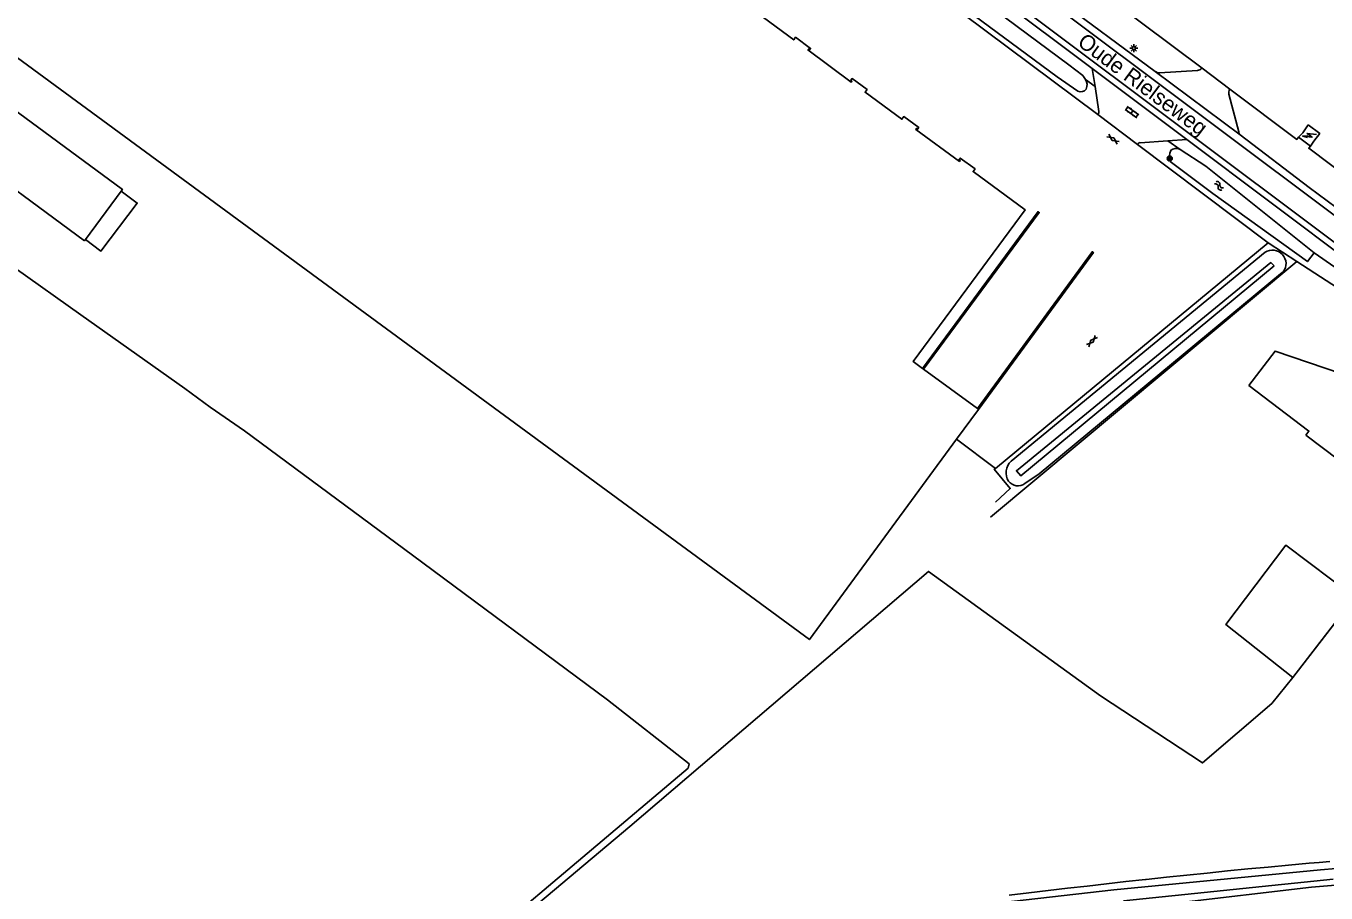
# Model space of a CAD drawing. Extents: x 126000 to 131009, y 393000 to 395500.
# Drawn here: x 130596.3 to 130803.2, y 393591.8 to 393729.8 of the extents above; entities that cross this region are included whole.
import ezdxf

# ---------------------------------------------------------------- set-up
doc = ezdxf.new("R2010")
doc.units = 0
for name, color, linetype in [('gg-afsc-hekwerk', 7, 'Continuous'), ('gg-afsc-muur', 7, 'Continuous'), ('gg-anno-openbare ruimte label', 7, 'Continuous'), ('gg-bbg-bijgebouw', 7, 'Continuous'), ('gg-bbg-hoofdgebouw', 7, 'Continuous'), ('gg-bbg-lage trafo', 7, 'Continuous'), ('gg-bbg-luifel en loopbrug', 7, 'Continuous'), ('gg-knt-BGT kruinlijn', 7, 'Continuous'), ('gg-knt-bovenkant onderkant talud', 7, 'Continuous'), ('gg-knt-bronhoudergrens', 7, 'Continuous'), ('gg-knt-verharding', 7, 'Continuous'), ('gg-knt-verharding nz', 7, 'Continuous'), ('gg-kntw-bovenkant insteek waterloop', 7, 'Continuous'), ('gt-grn-groengrens', 7, 'Continuous'), ('gt-grn-vlakafsluiter', 7, 'Continuous'), ('gt-symb-boom', 7, 'Continuous'), ('gt-symb-gesloten verharding', 7, 'Continuous'), ('gt-symb-klinker verharding', 7, 'Continuous'), ('gt-symb-lichtmast', 7, 'Continuous'), ('gt-symb-trafo symbool', 7, 'Continuous'), ('gt-symb-watersymbool', 7, 'Continuous'), ('gx-grn-BAG pand plantopografie verbouwing', 7, 'Continuous'), ('gx-grn-maaiveld', 7, 'Continuous')]:
    doc.layers.add(name, color=color, linetype=linetype)

# ---------------------------------------------------------------- blocks, each defined once
blk = doc.blocks.new('gt0-KL1')
at = {"layer": 'gt-symb-klinker verharding'}
for p, q in [((-1.15, 0.3), (1.15, 0.3)), ((-1, -0.3), (-1, 0.3)), ((-0.5, 0.3), (-0.5, 0.45)), ((0, -0.3), (0, 0.3)), ((0.5, 0.3), (0.5, 0.45)), ((1, -0.3), (1, 0.3)), ((-1.15, -0.3), (1.15, -0.3)), ((-0.5, -0.45), (-0.5, -0.3)), ((0.5, -0.45), (0.5, -0.3))]:
    blk.add_line(p, q, dxfattribs=at)
blk = doc.blocks.new('gt0-WA')
at = {"layer": 'gt-symb-watersymbool'}
for centre, start, end in [((-0.32, 0.02), 28.0725, 151.9275), ((0.43, 0.42), 208.0725, 331.9275), ((-0.32, -0.43), 28.0725, 151.9275), ((0.43, -0.03), 208.0725, 331.9275)]:
    blk.add_arc(centre, 0.425, start, end, dxfattribs=at)
blk = doc.blocks.new('gt0-BOOM')
at = {"layer": 'gt-symb-boom'}
for radius in [0.4, 0.2]:
    blk.add_circle((0, 0), radius, dxfattribs=at)
blk = doc.blocks.new('gt0-GESVH1')
at = {"layer": 'gt-symb-gesloten verharding'}
for p, q in [((-0.99, -0.26), (0.01, 0.24)), ((0.01, -0.26), (-0.99, 0.24)), ((0.01, 0.24), (1.01, -0.26)), ((1.01, 0.24), (0.01, -0.26))]:
    blk.add_line(p, q, dxfattribs=at)
blk = doc.blocks.new('gt0-HSP')
at = {"layer": 'gt-symb-trafo symbool'}
for points in [[(0.77, 0.75), (-0.53, 0), (0.47, 0), (-0.83, -0.75)], [(-0.22, -0.24), (-0.83, -0.75), (-0.08, -0.48)]]:
    blk.add_lwpolyline(points, dxfattribs=at)
blk = doc.blocks.new('gt0-LMAST')
at = {"layer": 'gt-symb-lichtmast'}
for p, q in [((-0.18, 0.17), (-0.45, 0.44)), ((0, 0.25), (0, 0.62)), ((0.17, 0.17), (0.44, 0.44)), ((-0.25, 0), (-0.63, 0)), ((-0.18, -0.18), (-0.45, -0.45)), ((0, -0.25), (0, -0.63)), ((0.44, -0.45), (0.17, -0.18)), ((0.25, 0), (0.62, 0))]:
    blk.add_line(p, q, dxfattribs=at)
blk.add_circle((0, 0), 0.25, dxfattribs=at)

msp = doc.modelspace()

# ---------------------------------------------------------------- linework, layer by layer
at = {"layer": 'gg-afsc-hekwerk'}
for p, q in [((130787.86, 393719.71), (130783.44, 393723.07)), ((130798.51, 393692.3), (130749.76, 393651.6)), ((130798.58, 393692.36), (130798.51, 393692.3)), ((130744.39, 393664.01), (130750.55, 393659.37)), ((130744.39, 393664.01), (130750.55, 393659.37))]:
    msp.add_line(p, q, dxfattribs=at)
for points in [[(130783.44, 393723.07), (130749.91, 393748.2), (130749.13, 393749.04)], [(130798.81, 393712.05), (130798.53, 393711.72), (130787.86, 393719.71)], [(130817.03, 393697.79), (130800.42, 393710.29), (130800.7, 393710.61)]]:
    msp.add_lwpolyline(points, dxfattribs=at)
at = {"layer": 'gg-afsc-muur'}
for points in [[(130738.97, 393675.26), (130757.36, 393700.23), (130757.53, 393700.1), (130739.14, 393675.14)], [(130747.69, 393668.88), (130766.01, 393693.86), (130766.17, 393693.74), (130747.87, 393668.74)]]:
    msp.add_lwpolyline(points, dxfattribs=at)
at = {"layer": 'gg-bbg-bijgebouw'}
for p, q in [((130605.75, 393695.78), (130611.44, 393703.5)), ((130605.6, 393695.57), (130605.75, 393695.78))]:
    msp.add_line(p, q, dxfattribs=at)
msp.add_lwpolyline([(130611.44, 393703.5), (130611.62, 393703.75), (130591.03, 393718.91), (130585.01, 393710.73), (130605.6, 393695.57)], dxfattribs=at)
at = {"layer": 'gg-bbg-hoofdgebouw'}
for p, q in [((130739.14, 393675.14), (130738.97, 393675.26)), ((130747.69, 393668.88), (130739.14, 393675.14)), ((130744.39, 393664.01), (130747.87, 393668.74)), ((130747.87, 393668.74), (130747.69, 393668.88))]:
    msp.add_line(p, q, dxfattribs=at)
for points in [[(130603.04, 393775.15), (130576.11, 393738.53), (130720.96, 393632.12), (130744.39, 393664.01)], [(130712.65, 393731.83), (130718.46, 393727.55), (130718.77, 393727.97), (130721.16, 393726.2), (130720.98, 393725.96), (130720.81, 393726.08), (130720.71, 393725.94), (130727.61, 393720.84), (130727.73, 393721), (130727.57, 393721.12), (130727.76, 393721.38), (130730.14, 393719.63), (130729.83, 393719.21), (130735.67, 393714.93), (130735.98, 393715.35), (130738.37, 393713.58), (130738.17, 393713.32), (130738, 393713.45), (130737.88, 393713.29), (130744.82, 393708.2), (130744.93, 393708.36), (130744.75, 393708.49), (130744.94, 393708.75), (130747.32, 393707.01), (130747.02, 393706.59), (130755.29, 393700.53), (130737.48, 393676.36), (130738.97, 393675.26)]]:
    msp.add_lwpolyline(points, dxfattribs=at)
at = {"layer": 'gg-bbg-lage trafo'}
msp.add_line((130800.7, 393710.61), (130798.81, 393712.05), dxfattribs=at)
for points in [[(130798.81, 393712.05), (130799.46, 393712.78), (130800.34, 393714.03)], [(130800.34, 393714.03), (130802.19, 393712.63), (130801.23, 393711.45), (130800.7, 393710.61)]]:
    msp.add_lwpolyline(points, dxfattribs=at)
at = {"layer": 'gg-bbg-luifel en loopbrug'}
msp.add_lwpolyline([(130611.44, 393703.5), (130613.99, 393701.58), (130608.21, 393693.93), (130605.75, 393695.78)], dxfattribs=at)
at = {"layer": 'gg-knt-BGT kruinlijn'}
msp.add_lwpolyline([(130794.92, 393691.58), (130794.39, 393692.1), (130753.9, 393658.99), (130754.59, 393658.2), (130794.92, 393691.58)], dxfattribs=at)
at = {"layer": 'gg-knt-bovenkant onderkant talud'}
msp.add_line((130793.47, 393693.76), (130753.06, 393660.53), dxfattribs=at)
msp.add_lwpolyline([(130755.27, 393656.94), (130757.53, 393658.51), (130795.92, 393690.33), (130796.37, 393690.63)], dxfattribs=at)
for centre, radius, start, end in [((130794.64, 393691.93), 2.17, 323.0646, 122.6004), ((130754.77, 393658.68), 2.52, 132.9465, 212.7991), ((130754.16, 393658.46), 1.88, 217.2403, 306.1063)]:
    msp.add_arc(centre, radius, start, end, dxfattribs=at)
at = {"layer": 'gg-knt-bronhoudergrens'}
msp.add_lwpolyline([(130552.16, 393722.27), (130584.04, 393698.66), (130604.99, 393683.81), (130621.54, 393672.08), (130625.58, 393669.09), (130631.07, 393665.32), (130657.8, 393645.54), (130688.82, 393622.53), (130701.85, 393612.34), (130701.65, 393611.68), (130669.54, 393584.49), (130664.28, 393580.13), (130662.62, 393579.33), (130660.77, 393580.32), (130643.51, 393577.55), (130633.12, 393575.36), (130617.91, 393572.09), (130609.24, 393570.3), (130605.41, 393569.61), (130603.29, 393570.8), (130584.64, 393597.79), (130549.25, 393650.51)], dxfattribs=at)
at = {"layer": 'gg-knt-verharding'}
for p, q in [((130765.98, 393722.97), (130718.2, 393758.82)), ((130712.32, 393756.46), (130766.84, 393715.65)), ((130775.97, 393722.53), (130745.6, 393745.03)), ((130781, 393711.7), (130765.98, 393722.97)), ((130765.98, 393722.97), (130766.42, 393720.13)), ((130782.71, 393722.68), (130776.7, 393722.3)), ((130783.44, 393723.07), (130783.4, 393723.02)), ((130766.42, 393720.13), (130767.04, 393716.15)), ((130789.28, 393712.91), (130787.73, 393718.9)), ((130787.82, 393719.65), (130787.86, 393719.71)), ((130766.84, 393715.65), (130766.93, 393715.77)), ((130773.18, 393710.91), (130766.84, 393715.65)), ((130773.18, 393710.91), (130773.27, 393711.04)), ((130793.95, 393695.24), (130773.18, 393710.91)), ((130773.6, 393711.19), (130778, 393711.49)), ((130778, 393711.49), (130781, 393711.7)), ((130781, 393711.7), (130812.71, 393687.91)), ((130750.55, 393659.37), (130793.95, 393695.24))]:
    msp.add_line(p, q, dxfattribs=at)
for points in [[(130810.53, 393696.61), (130800.52, 393704.08), (130789.5, 393712.43)], [(130790.91, 393672.53), (130795.06, 393678.03), (130808.33, 393673.49), (130813.76, 393680.68), (130813.48, 393682.61)], [(130818.07, 393677.65), (130805.14, 393660.73), (130799.96, 393664.65)], [(130750.57, 393653.97), (130752.92, 393656.14), (130750.38, 393659.23), (130750.55, 393659.37)]]:
    msp.add_lwpolyline(points, dxfattribs=at)
for centre, radius, start, end in [((130776.68, 393723.52), 1.21, 234.2169, 271.1284), ((130782.61, 393723.74), 1.06, 275.0232, 317.4407), ((130788.87, 393719.14), 1.17, 154.4864, 191.8706), ((130766.51, 393716.1), 0.536, 322.848, 5.7435), ((130790.13, 393713), 0.853, 186.345, 222.3088), ((130773.65, 393710.65), 0.543, 94.5795, 133.6022)]:
    msp.add_arc(centre, radius, start, end, dxfattribs=at)
at = {"layer": 'gg-knt-verharding nz'}
for p, q in [((130633.6, 393827.89), (130898.38, 393629.14)), ((130789.5, 393712.43), (130775.97, 393722.53))]:
    msp.add_line(p, q, dxfattribs=at)
msp.add_lwpolyline([(130628.56, 393821.67), (130636.11, 393820.63), (130641.9, 393817.25), (130896.35, 393626.52)], dxfattribs=at)
at = {"layer": 'gg-kntw-bovenkant insteek waterloop'}
for p, q in [((130778.39, 393708.19), (130785.17, 393703.11)), ((130784.03, 393707.45), (130779.99, 393710.09)), ((130784.03, 393707.45), (130801.29, 393693.68))]:
    msp.add_line(p, q, dxfattribs=at)
for points in [[(130764.92, 393721.26), (130764.46, 393721.89), (130762.26, 393723.6), (130745.59, 393735.96), (130729.7, 393746.96), (130718.03, 393755.68)], [(130717.17, 393754.58), (130743.5, 393734.19), (130760.38, 393721.67), (130763.66, 393719.41)], [(130801.29, 393693.68), (130800.22, 393692.27), (130785.17, 393703.11)]]:
    msp.add_lwpolyline(points, dxfattribs=at)
for centre, radius, start, end in [((130763.44, 393720.39), 1.71, 337.2225, 30.2013), ((130764.15, 393720.37), 1.08, 242.8874, 323.5137), ((130779.31, 393709.02), 1.27, 57.7918, 132.8253), ((130781.03, 393708.98), 2.75, 159.2975, 196.6743)]:
    msp.add_arc(centre, radius, start, end, dxfattribs=at)
at = {"layer": 'gt-grn-groengrens'}
for p, q in [((130764.92, 393721.26), (130766.42, 393720.13)), ((130779.99, 393710.09), (130778, 393711.49)), ((130793.95, 393695.24), (130798.51, 393692.3)), ((130801.29, 393693.68), (130813.07, 393685.41)), ((130798.51, 393692.3), (130813.48, 393682.61))]:
    msp.add_line(p, q, dxfattribs=at)
at = {"layer": 'gt-grn-vlakafsluiter'}
msp.add_lwpolyline([(130790.91, 393672.53), (130800.45, 393665.3), (130799.96, 393664.65)], dxfattribs=at)
at = {"layer": 'gx-grn-BAG pand plantopografie verbouwing'}
msp.add_line((130797.88, 393626.07), (130807.75, 393638.88), dxfattribs=at)
at = {"layer": 'gx-grn-maaiveld'}
msp.add_line((130806.9, 393637.77), (130797.88, 393626.07), dxfattribs=at)
for points in [[(130797.88, 393626.07), (130787.24, 393634.51), (130796.79, 393647.15), (130807.75, 393638.88)], [(130797.88, 393626.07), (130794.55, 393621.98), (130783.54, 393612.5), (130767.27, 393623.2), (130739.9, 393642.98), (130692.39, 393602.4), (130663.44, 393578.07)], [(130901.43, 393602.96), (130901.41, 393602.87), (130901.31, 393602.47), (130901.18, 393602.08), (130901.02, 393601.7), (130900.83, 393601.34), (130900.63, 393601.04), (130900.6, 393601), (130900.35, 393600.67), (130900.07, 393600.37), (130899.77, 393600.09), (130899.45, 393599.84), (130899.1, 393599.62), (130898.74, 393599.43), (130898.36, 393599.27), (130897.97, 393599.14), (130897.58, 393599.04), (130897.17, 393598.98), (130865.03, 393597.45), (130832.91, 393595.37), (130800.84, 393592.73), (130735.77, 393585.08)], [(130896.34, 393601.48), (130881.35, 393600.94), (130848.94, 393599.01), (130822.23, 393597.17), (130802.29, 393595.49), (130769.4, 393592.29), (130745.21, 393589.53)], [(130803.76, 393596.82), (130802.11, 393596.68), (130800.47, 393596.55), (130797.22, 393596.25), (130793.98, 393595.94), (130790.74, 393595.63), (130787.51, 393595.31), (130784.27, 393594.98), (130781.03, 393594.65), (130777.79, 393594.3), (130774.56, 393593.96), (130774.44, 393593.95), (130771.34, 393593.61), (130768.25, 393593.26), (130765.15, 393592.91), (130762.05, 393592.56), (130758.95, 393592.2), (130755.86, 393591.83), (130752.76, 393591.46)], [(130770.93, 393590.56), (130804.3, 393594.01)]]:
    msp.add_lwpolyline(points, dxfattribs=at)

# ---------------------------------------------------------------- block references
at = {"layer": 'gt-symb-boom'}
msp.add_blockref('gt0-BOOM', (130778.31, 393708.68), dxfattribs=at)
at = {"layer": 'gt-symb-gesloten verharding'}
for p, rotation in [((130769.28, 393711.72), 144.40236850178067), ((130765.92, 393679.61), 46.86327912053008)]:
    msp.add_blockref('gt0-GESVH1', p, dxfattribs=dict(at, rotation=rotation))
at = {"layer": 'gt-symb-klinker verharding', "rotation": 143.82935585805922}
msp.add_blockref('gt0-KL1', (130772.29, 393716.05), dxfattribs=at)
at = {"layer": 'gt-symb-lichtmast'}
msp.add_blockref('gt0-LMAST', (130772.6, 393726.22), dxfattribs=at)
at = {"layer": 'gt-symb-trafo symbool', "rotation": -37.262074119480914}
msp.add_blockref('gt0-HSP', (130800.58, 393712.34), dxfattribs=at)
at = {"layer": 'gt-symb-watersymbool', "rotation": -39.1966888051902}
msp.add_blockref('gt0-WA', (130786.11, 393704.35), dxfattribs=at)

# ---------------------------------------------------------------- texts
at = {"layer": 'gg-anno-openbare ruimte label'}
msp.add_text('Oude Rielseweg', height=2.5, rotation=323.3, dxfattribs=at).set_placement((130763.45, 393726.81))

doc.saveas('drawing.dxf')
